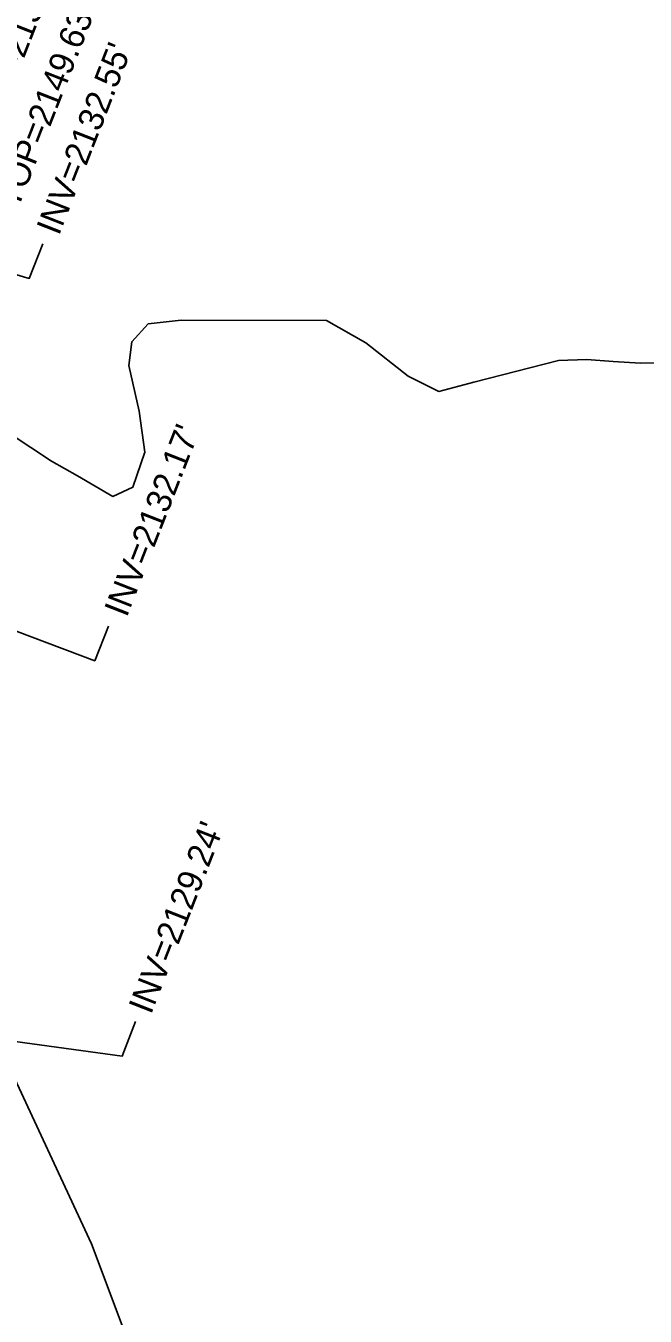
# Model space of a CAD drawing. Extents: x 945964 to 948456, y 631061 to 636061.
# Drawn here: x 946951.7 to 947051.5, y 632312.8 to 632520.8 of the extents above; entities that cross this region are included whole.
import ezdxf

# ---------------------------------------------------------------- set-up
doc = ezdxf.new("R2010")
doc.units = 0
for name, color, linetype in [('Exist Right of Way Line', 7, 'Continuous'), ('Exist Structure Minor Drop Inlet Top Elevation', 7, 'Continuous'), ('Exist Structure Minor Pipes CMP 30 Inch Invert', 7, 'Continuous'), ('Exist Structure Minor Pipes CMP 36 Inch Invert', 7, 'Continuous'), ('Exist Vegetation Woods Line', 7, 'Continuous')]:
    doc.layers.add(name, color=color, linetype=linetype)

msp = doc.modelspace()

# ---------------------------------------------------------------- linework, layer by layer
at = {"layer": 'Exist Right of Way Line'}
msp.add_arc((948848.33, 632890.69), 1996.28, 171.75828, 198.31343, dxfattribs=at)
at = {"layer": 'Exist Structure Minor Pipes CMP 30 Inch Invert'}
for points in [[(946928.73, 632486.94), (946952.25, 632480.05), (946954.44, 632485.64)], [(946945, 632425.11), (946962.82, 632418.41), (946965.01, 632423.99)]]:
    msp.add_lwpolyline(points, dxfattribs=at)
at = {"layer": 'Exist Structure Minor Pipes CMP 36 Inch Invert'}
msp.add_lwpolyline([(946945.99, 632357.6), (946967.22, 632354.66), (946969.41, 632360.25)], dxfattribs=at)
at = {"layer": 'Exist Vegetation Woods Line'}
for points in [[(946949.21, 632455.01), (946955.83, 632450.6), (946960.06, 632448.2), (946965.71, 632444.89), (946968.98, 632446.37), (946970.88, 632452.02), (946969.96, 632458.65), (946968.33, 632465.99), (946968.78, 632469.84), (946971.44, 632472.73), (946976.77, 632473.32), (947000.15, 632473.24), (947006.5, 632469.68), (947013.35, 632464.26), (947018.31, 632461.84), (947023.91, 632463.33), (947037.58, 632466.81), (947042.14, 632466.95), (947046.4, 632466.65), (947050.8, 632466.4), (947070.72, 632466.65)], [(946972.07, 632298.35), (946962.28, 632324.43), (946948.17, 632354.85)]]:
    msp.add_lwpolyline(points, dxfattribs=at)

# ---------------------------------------------------------------- texts
at = {"layer": 'Exist Structure Minor Drop Inlet Top Elevation'}
msp.add_text("TOP=2149.63'", height=4, rotation=68.6189, dxfattribs=at).set_placement((946950.45, 632491.17))
at = {"layer": 'Exist Structure Minor Pipes CMP 30 Inch Invert'}
for s, p in [("INV=2132.67'", (946947.01, 632504.17)), ("INV=2132.55'", (946957.04, 632486.81)), ("INV=2132.17'", (946967.97, 632425.27))]:
    msp.add_text(s, height=4, rotation=68.6189, dxfattribs=at).set_placement(p)
at = {"layer": 'Exist Structure Minor Pipes CMP 36 Inch Invert'}
msp.add_text("INV=2129.24'", height=4, rotation=68.6189, dxfattribs=at).set_placement((946971.88, 632361.25))

doc.saveas('drawing.dxf')
